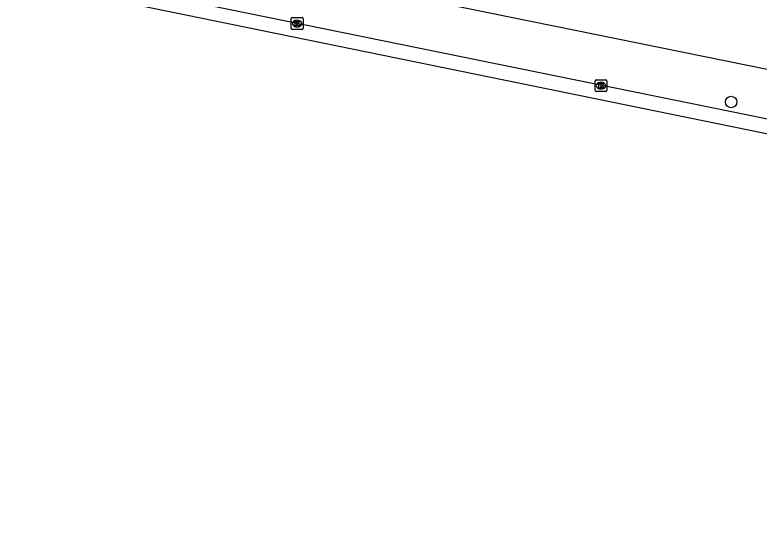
# Model space of a CAD drawing. Extents: x 158087 to 159494, y 382905 to 383981.
# Drawn here: x 158801.7 to 158865.2, y 382949.9 to 382994.2 of the extents above; entities that cross this region are included whole.
import ezdxf

# ---------------------------------------------------------------- set-up
doc = ezdxf.new("R2010")
doc.units = 0
for name, color, linetype in [('IMGEO_Boom', 7, 'Continuous'), ('IMGEO_Kolk', 7, 'Continuous'), ('IMGEO_Rijbaan_lokaal_gesloten', 7, 'Continuous'), ('IMGEO_Voetpad_open', 7, 'Continuous')]:
    doc.layers.add(name, color=color, linetype=linetype)

msp = doc.modelspace()

# ---------------------------------------------------------------- linework, layer by layer
at = {"layer": 'IMGEO_Boom'}
msp.add_circle((158862.836, 382986.724), 0.489, dxfattribs=at)
at = {"layer": 'IMGEO_Kolk'}
for p, q in [((158825.391, 382993.92), (158826.243, 382993.92)), ((158825.316, 382992.994), (158825.316, 382993.846)), ((158825.804, 382993.7), (158825.829, 382993.7)), ((158826.317, 382993.846), (158826.317, 382992.994)), ((158826.243, 382992.92), (158825.391, 382992.92)), ((158825.827, 382993.14), (158825.802, 382993.14)), ((158851.238, 382987.688), (158851.238, 382988.54)), ((158851.313, 382988.614), (158852.165, 382988.614)), ((158851.726, 382988.394), (158851.751, 382988.394)), ((158852.239, 382988.54), (158852.239, 382987.688)), ((158852.165, 382987.614), (158851.313, 382987.614)), ((158851.749, 382987.834), (158851.724, 382987.834))]:
    msp.add_line(p, q, dxfattribs=at)
for points in [[(158825.391, 382993.92), (158826.243, 382993.92)], [(158825.316, 382992.994), (158825.316, 382993.846)], [(158825.637, 382993.62), (158825.76, 382993.62), (158825.76, 382993.469), (158825.89, 382993.62), (158826.054, 382993.62), (158825.908, 382993.469), (158826.061, 382993.22), (158825.909, 382993.22), (158825.824, 382993.384), (158825.76, 382993.317), (158825.76, 382993.22), (158825.637, 382993.22), (158825.637, 382993.62)], [(158826.317, 382993.846), (158826.317, 382992.994)], [(158826.243, 382992.92), (158825.391, 382992.92)], [(158851.238, 382987.688), (158851.238, 382988.54)], [(158851.313, 382988.614), (158852.165, 382988.614)], [(158851.559, 382988.314), (158851.682, 382988.314), (158851.682, 382988.163), (158851.812, 382988.314), (158851.976, 382988.314), (158851.83, 382988.163), (158851.983, 382987.914), (158851.831, 382987.914), (158851.746, 382988.078), (158851.682, 382988.011), (158851.682, 382987.914), (158851.559, 382987.914), (158851.559, 382988.314)], [(158852.239, 382988.54), (158852.239, 382987.688)], [(158852.165, 382987.614), (158851.313, 382987.614)]]:
    msp.add_lwpolyline(points, dxfattribs=at)
for centre, start, end in [((158825.393, 382993.844), 91.55205, 178.44795), ((158825.393, 382993.844), 91.55205, 178.44795), ((158826.241, 382993.844), 1.55205, 88.44795), ((158826.241, 382993.844), 1.55205, 88.44795), ((158825.393, 382992.996), 181.55205, 268.44795), ((158825.393, 382992.996), 181.55205, 268.44795), ((158826.241, 382992.996), 271.55205, 358.44795), ((158826.241, 382992.996), 271.55205, 358.44795), ((158851.315, 382988.538), 91.55205, 178.44795), ((158851.315, 382988.538), 91.55205, 178.44795), ((158852.163, 382988.538), 1.55205, 88.44795), ((158852.163, 382988.538), 1.55205, 88.44795), ((158851.315, 382987.69), 181.55205, 268.44795), ((158851.315, 382987.69), 181.55205, 268.44795), ((158852.163, 382987.69), 271.55205, 358.44795), ((158852.163, 382987.69), 271.55205, 358.44795)]:
    msp.add_arc(centre, 0.0765, start, end, dxfattribs=at)
for centre, major_axis, ratio, start_param, end_param in [((158825.803, 382993.42), (-0.387, 0.002), 0.722429, 4.712389, 7.853982), ((158825.828, 382993.42), (-0.39, 0.002), 0.717154, 1.570796, 4.712389), ((158851.725, 382988.114), (-0.387, 0.002), 0.722429, 4.712389, 7.853982), ((158851.75, 382988.114), (-0.39, 0.002), 0.717154, 1.570796, 4.712389)]:
    msp.add_ellipse(centre, major_axis=major_axis, ratio=ratio, start_param=start_param, end_param=end_param, dxfattribs=at)
at = {"layer": 'IMGEO_Rijbaan_lokaal_gesloten'}
for points in [[(159016.279, 382954.495), (159013.768, 382955.082), (159011.081, 382955.558), (158978.234, 382962.337), (158956.045, 382966.811), (158953.939, 382967.303), (158917.851, 382974.619), (158915.417, 382975.169), (158803.465, 382998.005)], [(159031.685, 382949.921), (159015.031, 382953.509), (158803.226, 382996.829)]]:
    msp.add_lwpolyline(points, dxfattribs=at)
at = {"layer": 'IMGEO_Voetpad_open'}
msp.add_lwpolyline([(158801.731, 383002.602), (158804.889, 383001.97), (158812.55, 383000.385), (158882.725, 382986.097), (158965.13, 382969.191), (158987.319, 382964.716), (159020.488, 382957.863)], dxfattribs=at)

doc.saveas('drawing.dxf')
